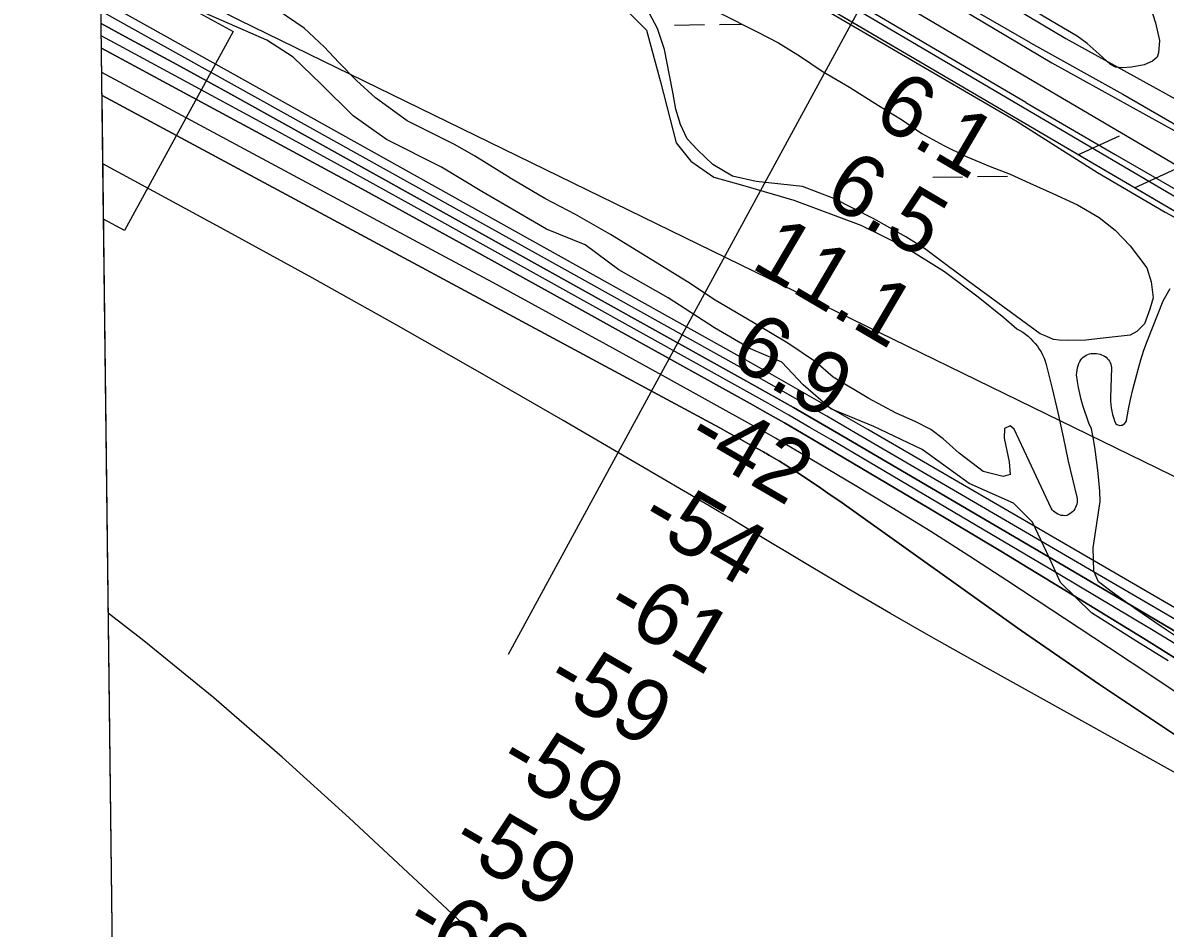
# Model space of a CAD drawing. Extents: x 3715084 to 3753216, y 488173 to 513963.
# Drawn here: x 3719131 to 3720352, y 503872 to 504839 of the extents above; entities that cross this region are included whole.
import ezdxf

# ---------------------------------------------------------------- set-up
doc = ezdxf.new("R2010")
doc.units = 0
for name, color, linetype in [('V-FLOD-BASE', 7, 'Continuous'), ('V-GRID-FRAM', 7, 'Continuous'), ('V-LEVE-TOET', 7, 'Continuous'), ('V-RIVR-EDGE', 7, 'Continuous'), ('V-RIVR-RANG', 7, 'Continuous'), ('V-ROAD-CNTR', 7, 'Continuous'), ('V-RRAP-FSHR', 7, 'Continuous'), ('V-RRAP-RVMT', 7, 'Continuous'), ('V-SITE-VEGE', 7, 'Continuous'), ('V-SURV-IDEN', 7, 'Continuous'), ('V-SURV-LINE', 7, 'Continuous'), ('V-TOPO-DPTH', 7, 'Continuous'), ('V-TOPO-MAJR', 7, 'Continuous'), ('V-TOPO-MINR', 7, 'Continuous'), ('V-TOPO-WATR', 7, 'Continuous'), ('V-WETL-SWMP', 7, 'Continuous')]:
    doc.layers.add(name, color=color, linetype=linetype)

msp = doc.modelspace()

# ---------------------------------------------------------------- linework, layer by layer
at = {"layer": 'V-FLOD-BASE'}
for points in [[(3720202.9, 504754.4), (3719946.1, 504905.4), (3719672.1, 505068.9), (3719427.7, 505212.3), (3719270.5, 505303.6), (3719258.6, 505307.5), (3719249.6, 505309), (3719226.7, 505307.2), (3719208.9, 505302.5)], [(3720202.9, 504754.4), (3720298.4, 504698.8), (3720387, 504647.6)]]:
    msp.add_lwpolyline(points, dxfattribs=at)
at = {"layer": 'V-GRID-FRAM'}
msp.add_lwpolyline([(3719350.3, 493590.7), (3719130.8, 511772.1), (3750813.3, 512168.5), (3751048.6, 493987.2), (3719350.3, 493590.7)], dxfattribs=at)
at = {"layer": 'V-LEVE-TOET'}
for points in [[(3720208, 504818.2), (3719909.6, 504990.1), (3719675.9, 505126.7), (3719479.7, 505246.7), (3719297.5, 505351.8), (3719286.3, 505358.7), (3719276.1, 505362.6), (3719263, 505366.5), (3719251, 505367.5), (3719225.7, 505366.3), (3719208.2, 505361.8)], [(3719209.3, 505274.5), (3719248.9, 505283.7), (3719253.2, 505284.2), (3719266.2, 505276.7), (3719397.9, 505199.3), (3719637, 505061.4), (3719929.4, 504888.4), (3720193.8, 504733.9)], [(3720208, 504818.2), (3720306.7, 504763.1), (3720414, 504701)], [(3720193.8, 504733.9), (3720279.8, 504679.5), (3720352, 504637), (3720393.1, 504614.8)]]:
    msp.add_lwpolyline(points, dxfattribs=at)
at = {"layer": 'V-RIVR-EDGE'}
msp.add_lwpolyline([(3720355.2, 504157.4), (3720321.6, 504177.9), (3720273.1, 504208.7), (3720240.2, 504241.2), (3720228.2, 504267), (3720210.3, 504305.5), (3720189.9, 504325.9), (3720142.6, 504347.1), (3720092.2, 504383.2), (3720040.7, 504407.9), (3719994.5, 504426.7), (3719965.1, 504452.6), (3719942.4, 504476.6), (3719908.8, 504491.1), (3719870.4, 504513.4), (3719820.7, 504545.4), (3719767.9, 504575.5), (3719732, 504602), (3719690.6, 504618.9), (3719621.6, 504659.3), (3719578.5, 504685.2), (3719519.7, 504714.8), (3719483.8, 504740.1), (3719449.6, 504773.8), (3719419.7, 504802.7), (3719391.5, 504820.8), (3719309.4, 504857)], dxfattribs=at)
at = {"layer": 'V-RIVR-RANG'}
msp.add_line((3720031.8, 504866.9), (3719649.8, 504164), dxfattribs=at)
at = {"layer": 'V-ROAD-CNTR'}
for points in [[(3720052.4, 504938), (3720245.9, 504822.8), (3720448.5, 504710.8), (3720451.4, 504708.6)], [(3720026.4, 504918.6), (3720230.9, 504796.8), (3720432, 504685.6), (3720437.6, 504681.3)]]:
    msp.add_lwpolyline(points, dxfattribs=at)
at = {"layer": 'V-RRAP-FSHR'}
for p, q in [((3720258.8, 504698.5), (3720303.2, 504718.8)), ((3720319.2, 504663.1), (3720363.6, 504683.4))]:
    msp.add_line(p, q, dxfattribs=at)
for points in [[(3726789.8, 501978.8), (3725909.9, 502250.2), (3725810, 502279.5), (3725043.4, 502441), (3724981.8, 502452.9), (3724595, 502499.9), (3724237.6, 502584.4), (3723904.7, 502725.9), (3723011.3, 503091.7), (3722299.3, 503386.1), (3720426.2, 504393.8), (3720412.7, 504403.1), (3720408.3, 504415.1), (3720408.7, 504428.5), (3720411.2, 504609.1), (3719265.5, 505280.9), (3719251.6, 505287.3), (3719232.5, 505288), (3719209.2, 505282.4)], [(3720064.6, 504812.3), (3719265.5, 505280.9), (3719251.6, 505287.3), (3719232.5, 505288), (3719209.2, 505282.4)], [(3723870.2, 502642), (3719362.2, 504842.3), (3719213.6, 504918.2)], [(3720771.9, 504207.8), (3720426.2, 504393.8), (3720412.7, 504403.1), (3720408.3, 504415.1), (3720408.7, 504428.5), (3720411.2, 504609.1), (3720241, 504708.9)]]:
    msp.add_lwpolyline(points, dxfattribs=at)
at = {"layer": 'V-RRAP-RVMT'}
for p, q in [((3719216.9, 504906.1), (3719355.7, 504830.3)), ((3719217.1, 504629.6), (3719213.8, 504900.4)), ((3719355.7, 504830.3), (3719239.4, 504617.4)), ((3719239.4, 504617.4), (3719217.1, 504629.6))]:
    msp.add_line(p, q, dxfattribs=at)
at = {"layer": 'V-SITE-VEGE'}
for p, q in [((3719762.5, 504866.4), (3719797.4, 504831.7)), ((3719431.6, 504833.7), (3719403.7, 504852.5)), ((3719452.9, 504813.8), (3719431.6, 504833.7)), ((3719797.4, 504831.7), (3719812.4, 504776.3)), ((3719468.8, 504797.1), (3719452.9, 504813.8)), ((3719487.6, 504777.8), (3719468.8, 504797.1)), ((3719507.7, 504759.2), (3719487.6, 504777.8)), ((3719812.4, 504776.3), (3719829.1, 504711.2)), ((3719541.6, 504734.7), (3719507.7, 504759.2)), ((3719592.3, 504709.3), (3719541.6, 504734.7)), ((3719613.8, 504697.2), (3719592.3, 504709.3)), ((3719829.1, 504711.2), (3719845, 504691.4)), ((3719653.1, 504672.6), (3719613.8, 504697.2)), ((3719845, 504691.4), (3719869.6, 504674.4)), ((3719688.8, 504651.8), (3719653.1, 504672.6)), ((3719869.6, 504674.4), (3719900.3, 504665.9)), ((3719900.3, 504665.9), (3719954.9, 504650)), ((3719721.6, 504634.6), (3719688.8, 504651.8)), ((3719954.9, 504650), (3720026.7, 504623.1)), ((3719759.2, 504613.1), (3719721.6, 504634.6)), ((3720026.7, 504623.1), (3720074.4, 504599.7)), ((3719841.3, 504562.6), (3719759.2, 504613.1)), ((3720074.4, 504599.7), (3720116.2, 504573.5)), ((3720116.2, 504573.5), (3720152.2, 504546.5)), ((3719871.1, 504543.1), (3719841.3, 504562.6)), ((3720152.2, 504546.5), (3720179.6, 504524.6)), ((3719911.6, 504519.1), (3719871.1, 504543.1)), ((3720179.6, 504524.6), (3720193.4, 504512.4)), ((3719948.5, 504497), (3719911.6, 504519.1)), ((3720193.4, 504512.4), (3720196.6, 504510.7)), ((3720196.6, 504510.7), (3720199.7, 504508.8)), ((3720199.7, 504508.8), (3720202.6, 504506.7)), ((3720202.6, 504506.7), (3720205.5, 504504.4)), ((3720205.5, 504504.4), (3720208.2, 504501.9)), ((3720208.2, 504501.9), (3720210.7, 504499.3)), ((3720210.7, 504499.3), (3720213.1, 504496.6)), ((3719978.2, 504476.9), (3719948.5, 504497)), ((3720213.1, 504496.6), (3720215.4, 504493.7)), ((3720215.4, 504493.7), (3720217.4, 504490.7)), ((3720217.4, 504490.7), (3720219.3, 504487.6)), ((3720219.3, 504487.6), (3720221, 504484.4)), ((3719997.2, 504460.7), (3719978.2, 504476.9)), ((3720221, 504484.4), (3720222.5, 504481)), ((3720222.5, 504481), (3720223.7, 504477.6)), ((3720223.7, 504477.6), (3720224.8, 504474.2)), ((3720224.8, 504474.2), (3720231.1, 504448.4)), ((3720035.3, 504438), (3719997.2, 504460.7)), ((3720064.5, 504422.1), (3720035.3, 504438)), ((3720231.1, 504448.4), (3720237.2, 504422.7)), ((3720084.9, 504413.1), (3720064.5, 504422.1)), ((3720101.6, 504404.8), (3720084.9, 504413.1)), ((3720237.2, 504422.7), (3720242.9, 504396.8)), ((3720114.6, 504394.8), (3720101.6, 504404.8)), ((3720180.2, 504405.9), (3720180, 504395.6)), ((3720186.3, 504408.7), (3720180.2, 504405.9)), ((3720190.5, 504405), (3720186.3, 504408.7)), ((3720206.5, 504371), (3720190.5, 504405)), ((3720131.8, 504379.3), (3720114.6, 504394.8)), ((3720180, 504395.6), (3720185.4, 504370)), ((3720242.9, 504396.8), (3720248.4, 504370.9)), ((3720157.3, 504359.9), (3720131.8, 504379.3)), ((3720185.4, 504370), (3720186.2, 504356.7)), ((3720230, 504320.5), (3720206.5, 504371)), ((3720248.4, 504370.9), (3720257.7, 504332.3)), ((3720178.9, 504354.5), (3720157.3, 504359.9)), ((3720186.2, 504356.7), (3720178.9, 504354.5)), ((3720257.9, 504326.7), (3720257.5, 504324.9)), ((3720257.7, 504332.3), (3720258, 504330.4)), ((3720258, 504328.6), (3720257.9, 504326.7)), ((3720258, 504330.4), (3720258, 504328.6)), ((3720231.1, 504318.9), (3720230, 504320.5)), ((3720232.5, 504317.5), (3720231.1, 504318.9)), ((3720234, 504316.2), (3720232.5, 504317.5)), ((3720235.6, 504315.1), (3720234, 504316.2)), ((3720237.3, 504314.2), (3720235.6, 504315.1)), ((3720250.2, 504314.4), (3720248.5, 504313.4)), ((3720251.7, 504315.5), (3720250.2, 504314.4)), ((3720253, 504316.8), (3720251.7, 504315.5)), ((3720254.3, 504318.2), (3720253, 504316.8)), ((3720255.4, 504319.7), (3720254.3, 504318.2)), ((3720256.3, 504321.3), (3720255.4, 504319.7)), ((3720257, 504323.1), (3720256.3, 504321.3)), ((3720257.5, 504324.9), (3720257, 504323.1)), ((3720239.1, 504313.4), (3720237.3, 504314.2)), ((3720241, 504312.9), (3720239.1, 504313.4)), ((3720242.9, 504312.6), (3720241, 504312.9)), ((3720244.9, 504312.5), (3720242.9, 504312.6)), ((3720246.8, 504312.7), (3720244.9, 504312.5)), ((3720248.5, 504313.4), (3720246.8, 504312.7))]:
    msp.add_line(p, q, dxfattribs=at)
for points in [[(3720327.5, 504884.2), (3720341.7, 504839.4), (3720346.1, 504820.7), (3720345, 504807.3), (3720343.3, 504802.8), (3720338.5, 504798.3), (3720329.7, 504794.6), (3720315.9, 504792.1), (3720306.5, 504791.4), (3720298.9, 504792.2), (3720293.5, 504794.8), (3720281.3, 504806.1), (3720268.5, 504817.5), (3720258.1, 504825.3), (3720237.4, 504837.4), (3720165.6, 504880.2)], [(3720361.5, 504184.9), (3720347.7, 504194), (3720334.1, 504203.3), (3720320.6, 504212.7), (3720307.2, 504222.2), (3720293.9, 504232), (3720280.8, 504241.9), (3720275.6, 504253.4), (3720275.2, 504278.3), (3720282.7, 504327.6), (3720282.1, 504338.8), (3720281.2, 504350), (3720280.1, 504361.1), (3720278.8, 504372.3), (3720277.2, 504383.4), (3720275.3, 504394.4), (3720273.2, 504405.5), (3720270.6, 504411.5), (3720268.2, 504417.7), (3720266.1, 504423.9), (3720264.1, 504430.2), (3720262.4, 504436.6), (3720260.8, 504443), (3720259.5, 504449.5), (3720258.4, 504456), (3720257.9, 504458.4), (3720257.6, 504460.8), (3720257.4, 504463.3), (3720257.5, 504465.7), (3720257.8, 504468.2), (3720258.3, 504470.6), (3720259, 504472.9), (3720259.8, 504475.2), (3720260.9, 504477.4), (3720261.9, 504479), (3720263.1, 504480.5), (3720264.5, 504481.9), (3720266, 504483), (3720267.6, 504484), (3720269.3, 504484.9), (3720271.1, 504485.5), (3720273, 504485.9), (3720274.9, 504486.1), (3720276.8, 504486.1), (3720278.7, 504485.9), (3720282.4, 504485.1), (3720284.1, 504484.6), (3720285.8, 504483.9), (3720287.3, 504483), (3720288.8, 504481.9), (3720290.1, 504480.7), (3720291.3, 504479.3), (3720292.4, 504477.8), (3720293.2, 504476.2), (3720293.9, 504474.5), (3720294.4, 504472.8), (3720294.7, 504471), (3720293.5, 504438.4), (3720293.5, 504434.9), (3720293.8, 504431.3), (3720294.2, 504427.8), (3720294.9, 504424.3), (3720295.7, 504420.8), (3720296.7, 504417.4), (3720298, 504414.1), (3720299.4, 504410.9), (3720300.4, 504410.2), (3720301.4, 504409.6), (3720302.5, 504409.3), (3720303.7, 504409.1), (3720304.9, 504409.2), (3720306, 504409.4), (3720307.1, 504409.9), (3720308.1, 504410.5), (3720309, 504411.3), (3720309.8, 504412.2), (3720310.3, 504413.3), (3720310.7, 504414.4), (3720312.9, 504426.3), (3720315.1, 504436.9), (3720317.5, 504447.6), (3720320.2, 504458.1), (3720323.1, 504468.7), (3720326.1, 504479.1), (3720329.4, 504489.5), (3720333, 504499.8), (3720350, 504542.1), (3720357.3, 504555.6)]]:
    msp.add_lwpolyline(points, dxfattribs=at)
at = {"layer": 'V-SURV-LINE'}
for points in [[(3719281.5, 505324.1), (3720429.1, 504649.2)], [(3720413.9, 504623.3), (3719266.3, 505298.3)]]:
    msp.add_lwpolyline(points, dxfattribs=at)
at = {"layer": 'V-TOPO-DPTH'}
msp.add_line((3719248.1, 502059.2), (3719215.5, 504761.6), dxfattribs=at)
for points in [[(3720518.9, 504123.3), (3720034, 504404.7), (3719999.2, 504424.8), (3719964.3, 504444.7), (3719929.3, 504464.5), (3719894.3, 504484.2), (3719214.2, 504863.6)], [(3719214.5, 504838.8), (3719240.7, 504824.6), (3719295.5, 504794.9), (3719350, 504764.9), (3719404.5, 504734.7), (3719901.3, 504458.3), (3719928, 504443.3), (3719954.6, 504428.2), (3719981.2, 504412.9), (3720007.6, 504397.5), (3720248.8, 504256.1), (3720335.2, 504205.3), (3720421.5, 504154.3)], [(3719214.5, 504838.8), (3719240.7, 504824.6), (3719295.5, 504794.9), (3719350, 504764.9), (3719404.5, 504734.7), (3719901.3, 504458.3), (3719928, 504443.3), (3719954.6, 504428.2), (3719981.2, 504412.9), (3720007.6, 504397.5), (3720248.8, 504256.1), (3720335.2, 504205.3), (3720421.5, 504154.3)], [(3720405.4, 504133.5), (3720329.4, 504181.1), (3720253.1, 504228.1), (3720176.4, 504274.6), (3720099.4, 504320.6), (3719981.4, 504390.5), (3719963.2, 504401.2), (3719945, 504411.7), (3719926.7, 504422.1), (3719908.3, 504432.4), (3719712.4, 504541.2), (3719604.8, 504600.6), (3719497, 504659.8), (3719389, 504718.4), (3719280.9, 504776.8), (3719214.9, 504812.2)], [(3719214.9, 504812.2), (3719280.9, 504776.8), (3719389, 504718.4), (3719497, 504659.8), (3719604.8, 504600.6), (3719712.4, 504541.2), (3719908.3, 504432.4), (3719926.7, 504422.1), (3719945, 504411.7), (3719963.2, 504401.2), (3719981.4, 504390.5), (3720099.4, 504320.6), (3720176.4, 504274.6), (3720253.1, 504228.1), (3720329.4, 504181.1), (3720405.4, 504133.5)], [(3720390.4, 504105.8), (3720341, 504138.7), (3720291.6, 504171.5), (3720182.8, 504243.3), (3720142.2, 504269.6), (3720101.4, 504295.6), (3720060.2, 504321), (3720018.7, 504346), (3719955.2, 504383.7), (3719945.3, 504389.5), (3719935.4, 504395.3), (3719925.4, 504401), (3719915.4, 504406.6), (3719814.8, 504462.3), (3719754.4, 504495.6), (3719693.9, 504528.7), (3719633.3, 504561.7), (3719572.6, 504594.4), (3719215.2, 504786.5)], [(3720390.4, 504105.8), (3720341, 504138.7), (3720291.6, 504171.5), (3720182.8, 504243.3), (3720142.2, 504269.6), (3720101.4, 504295.6), (3720060.2, 504321), (3720018.7, 504346), (3719955.2, 504383.7), (3719945.3, 504389.5), (3719935.4, 504395.3), (3719925.4, 504401), (3719915.4, 504406.6), (3719814.8, 504462.3), (3719754.4, 504495.6), (3719693.9, 504528.7), (3719633.3, 504561.7), (3719572.6, 504594.4), (3719215.2, 504786.5)], [(3719215.5, 504761.6), (3719866, 504411.7), (3719876, 504406.3), (3719886, 504400.8), (3719896, 504395.4), (3719905.9, 504389.9), (3719922.5, 504380.8), (3719924.1, 504379.9), (3719925.8, 504378.9), (3719927.4, 504377.9), (3719929.1, 504377), (3719939.7, 504370.7), (3719946.6, 504366.5), (3719953.4, 504362.3), (3719960.2, 504357.9), (3719966.9, 504353.4), (3719973.8, 504348.8), (3719984, 504341.9), (3719994, 504334.9), (3720004.1, 504327.9), (3720014.1, 504320.9), (3720197, 504190.5), (3720281.7, 504132), (3720367.5, 504075.2)], [(3719215.5, 504761.6), (3719866, 504411.7), (3719876, 504406.3), (3719886, 504400.8), (3719896, 504395.4), (3719905.9, 504389.9), (3719922.5, 504380.8), (3719924.1, 504379.9), (3719925.8, 504378.9), (3719927.4, 504377.9), (3719929.1, 504377), (3719939.7, 504370.7), (3719946.6, 504366.5), (3719953.4, 504362.3), (3719960.2, 504357.9), (3719966.9, 504353.4), (3719973.8, 504348.8), (3719984, 504341.9), (3719994, 504334.9), (3720004.1, 504327.9), (3720014.1, 504320.9), (3720197, 504190.5), (3720281.7, 504132), (3720367.5, 504075.2)]]:
    msp.add_lwpolyline(points, dxfattribs=at)
at = {"layer": 'V-TOPO-MAJR'}
msp.add_lwpolyline([(3720652.4, 503876.7), (3720145.6, 504158.5), (3720101.9, 504183.1), (3720058.3, 504208), (3720015, 504233.4), (3719971.9, 504259), (3719907, 504297.9), (3719896.4, 504304.2), (3719885.8, 504310.5), (3719875.2, 504316.8), (3719864.5, 504323.1), (3719708.4, 504414.4), (3719619.4, 504465.8), (3719530.1, 504516.7), (3719440.3, 504566.7), (3719350.2, 504616.1), (3719216.3, 504688.7)], dxfattribs=at)
at = {"layer": 'V-TOPO-MINR'}
for points in [[(3720380.5, 504191.2), (3720020.8, 504401.1), (3719990.2, 504418.8), (3719959.4, 504436.5), (3719928.6, 504453.9), (3719897.8, 504471.2), (3719247.6, 504833.5), (3719220.1, 504848.7), (3719214.4, 504851.9)], [(3720421.5, 504154.3), (3720335.2, 504205.3), (3720248.8, 504256.1), (3720007.6, 504397.5), (3719981.2, 504412.9), (3719954.6, 504428.2), (3719928, 504443.3), (3719901.3, 504458.3), (3719404.5, 504734.7), (3719350, 504764.9), (3719295.5, 504794.9), (3719240.7, 504824.6), (3719214.5, 504838.8)], [(3720431.4, 504134), (3720335.5, 504191.9), (3720239.3, 504249.4), (3720143, 504306.5), (3719994.5, 504394), (3719972.2, 504407), (3719949.8, 504420), (3719927.3, 504432.7), (3719904.8, 504445.3), (3719559.5, 504637.3), (3719478.3, 504682.2), (3719396.9, 504726.9), (3719315.4, 504771.2), (3719233.7, 504815.2), (3719214.7, 504825.4)], [(3720405.4, 504133.5), (3720329.4, 504181.1), (3720253.1, 504228.1), (3720176.4, 504274.6), (3720099.4, 504320.6), (3719981.4, 504390.5), (3719963.2, 504401.2), (3719945, 504411.7), (3719926.7, 504422.1), (3719908.3, 504432.4), (3719712.4, 504541.2), (3719604.8, 504600.6), (3719497, 504659.8), (3719389, 504718.4), (3719280.9, 504776.8), (3719214.9, 504812.2)], [(3720390.4, 504105.8), (3720341, 504138.7), (3720291.6, 504171.5), (3720182.8, 504243.3), (3720142.2, 504269.6), (3720101.4, 504295.6), (3720060.2, 504321), (3720018.7, 504346), (3719955.2, 504383.7), (3719945.3, 504389.5), (3719935.4, 504395.3), (3719925.4, 504401), (3719915.4, 504406.6), (3719814.8, 504462.3), (3719754.4, 504495.6), (3719693.9, 504528.7), (3719633.3, 504561.7), (3719572.6, 504594.4), (3719215.2, 504786.5)], [(3720367.5, 504075.2), (3720281.7, 504132), (3720197, 504190.5), (3720014.1, 504320.9), (3720004.1, 504327.9), (3719994, 504334.9), (3719984, 504341.9), (3719973.8, 504348.8), (3719966.9, 504353.4), (3719960.2, 504357.9), (3719953.4, 504362.3), (3719946.6, 504366.5), (3719939.7, 504370.7), (3719929.1, 504377), (3719927.4, 504377.9), (3719925.8, 504378.9), (3719924.1, 504379.9), (3719922.5, 504380.8), (3719905.9, 504389.9), (3719896, 504395.4), (3719886, 504400.8), (3719876, 504406.3), (3719866, 504411.7), (3719215.5, 504761.6)], [(3720463.2, 503372), (3719621, 503857.7), (3719479.6, 503989.6), (3719408, 504054.4), (3719335, 504117.8), (3719260.2, 504178.8), (3719222.1, 504208.5)]]:
    msp.add_lwpolyline(points, dxfattribs=at)
at = {"layer": 'V-TOPO-WATR'}
msp.add_lwpolyline([(3720518.9, 504123.3), (3720034, 504404.7), (3719999.2, 504424.8), (3719964.3, 504444.7), (3719929.3, 504464.5), (3719894.3, 504484.2), (3719214.2, 504863.6)], dxfattribs=at)
at = {"layer": 'V-WETL-SWMP'}
for p, q in [((3719809.4, 504833.4), (3719797.9, 504854.9)), ((3719876.4, 504849.9), (3719915.2, 504830.1)), ((3719816.7, 504810.9), (3719809.4, 504833.4)), ((3719827.5, 504837.1), (3719859.5, 504837.5)), ((3719875.5, 504837.7), (3719899.6, 504838)), ((3719915.2, 504830.1), (3719938.5, 504818)), ((3719938.5, 504818), (3719962.3, 504803.5)), ((3719822.1, 504783.5), (3719816.7, 504810.9)), ((3719962.3, 504803.5), (3719985.5, 504787.8)), ((3719825.8, 504765.3), (3719822.1, 504783.5)), ((3719985.5, 504787.8), (3720014.7, 504770.8)), ((3720014.7, 504770.8), (3720045.6, 504751.2)), ((3719829, 504747.1), (3719825.8, 504765.3)), ((3719834, 504730.6), (3719829, 504747.1)), ((3720045.6, 504751.2), (3720070, 504736.1)), ((3719840.9, 504715.3), (3719834, 504730.6)), ((3720070, 504736.1), (3720092, 504721)), ((3720092, 504721), (3720115.3, 504708.3)), ((3719852.1, 504703.5), (3719840.9, 504715.3)), ((3720115.3, 504708.3), (3720138.6, 504696.9)), ((3719868.6, 504688), (3719852.1, 504703.5)), ((3720138.6, 504696.9), (3720164.9, 504685.9)), ((3719889.5, 504675.4), (3719868.6, 504688)), ((3720164.9, 504685.9), (3720186.4, 504677.5)), ((3719914.7, 504669.9), (3719889.5, 504675.4)), ((3719964.2, 504664.4), (3719914.7, 504669.9)), ((3720103.5, 504674.4), (3720135.5, 504674.8)), ((3720151.5, 504675), (3720183.5, 504675.4)), ((3720186.4, 504677.5), (3720207.4, 504667.9)), ((3719997.7, 504651.5), (3719964.2, 504664.4)), ((3720207.4, 504667.9), (3720231.9, 504657)), ((3720231.9, 504657), (3720258.2, 504644.8)), ((3720040.7, 504629.8), (3719997.7, 504651.5)), ((3720258.2, 504644.8), (3720281.4, 504631.5)), ((3720074.7, 504610.8), (3720040.7, 504629.8)), ((3720281.4, 504631.5), (3720298.6, 504617.8)), ((3720094.9, 504598.2), (3720074.7, 504610.8)), ((3720298.6, 504617.8), (3720314.5, 504601.1)), ((3720120.4, 504578.8), (3720094.9, 504598.2)), ((3720314.5, 504601.1), (3720332.6, 504577.6)), ((3720147.7, 504558.7), (3720120.4, 504578.8)), ((3720332.6, 504577.6), (3720337.1, 504562.4)), ((3720218.4, 504506.8), (3720147.7, 504558.7)), ((3720337.1, 504562.4), (3720339.1, 504545.4)), ((3720339.1, 504545.4), (3720335.8, 504533.4)), ((3720335.8, 504533.4), (3720329.9, 504517.8)), ((3720329.9, 504517.8), (3720321.8, 504509.6)), ((3720225.5, 504504.2), (3720218.4, 504506.8)), ((3720232.7, 504501), (3720225.5, 504504.2)), ((3720238.8, 504500.2), (3720232.7, 504501)), ((3720247.2, 504500), (3720238.8, 504500.2)), ((3720267.2, 504500.1), (3720247.2, 504500)), ((3720282.4, 504502.1), (3720267.2, 504500.1)), ((3720314.5, 504505.5), (3720282.4, 504502.1)), ((3720321.8, 504509.6), (3720314.5, 504505.5))]:
    msp.add_line(p, q, dxfattribs=at)

# ---------------------------------------------------------------- texts
at = {"layer": 'V-RIVR-RANG'}
for s, rotation, p in [('6.1', 329.5383, (3720037.2, 504734.2)), ('6.5', 329.5383, (3719984.7, 504649.1)), ('11.1', 329.5383, (3719907.6, 504578.4)), ('6.9', 329.5383, (3719883.5, 504476.5)), ('-42', 329.8247, (3719837, 504387.4)), ('-54', 329.8247, (3719787.2, 504300.7)), ('-61', 329.8247, (3719750.4, 504206.4)), ('-59', 329.8247, (3719686.3, 504128)), ('-59', 329.8247, (3719635.8, 504041.7)), ('-59', 329.8247, (3719585.3, 503955.4)), ('-60', 329.8247, (3719535.7, 503868.5))]:
    msp.add_text(s, height=67, rotation=rotation, dxfattribs=at).set_placement(p)
at = {"layer": 'V-SURV-IDEN'}
msp.add_text('89+70.0', height=100, rotation=300.4272, dxfattribs=at).set_placement((3720263.1, 505124.2))

doc.saveas('drawing.dxf')
